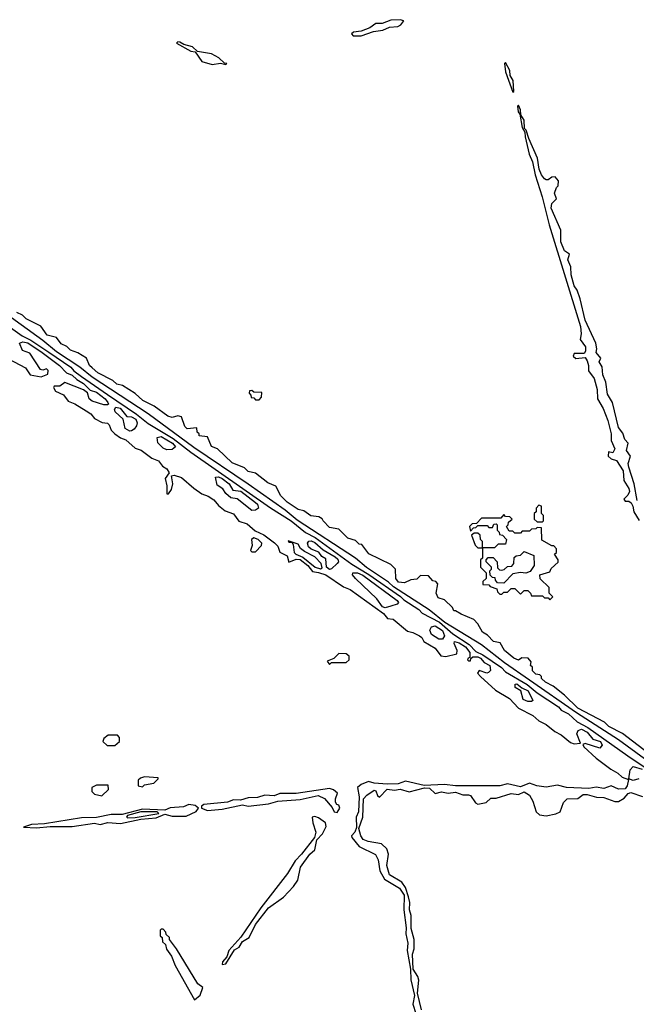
# Model space of a CAD drawing. Extents: x 2769579 to 2883812, y 684207 to 828660.
# Tile 472 of 505: x 2851601 to 2854931, y 797535 to 802852. Entities that reach past the tile are written whole.
import ezdxf

# ---------------------------------------------------------------- set-up
doc = ezdxf.new("R2010")
doc.units = 0

msp = doc.modelspace()

# ---------------------------------------------------------------- linework, layer by layer
at = {"layer": '0CON02XD'}
for points in [[(2853445, 802764.2), (2853511.9, 802788.1), (2853562.5, 802795), (2853598.8, 802811.2), (2853644.1, 802815.9), (2853660, 802825), (2853676.2, 802846.2), (2853655, 802852), (2853605, 802848.6), (2853559.1, 802830.9), (2853525, 802830.8), (2853492.5, 802807.5), (2853445, 802790.8), (2853403.8, 802785), (2853393.8, 802775), (2853402.5, 802765), (2853445, 802764.2)], [(2852715, 802610), (2852720, 802615), (2852707.5, 802617.5), (2852676.8, 802646.8), (2852636.8, 802666.8), (2852560.7, 802680.7), (2852535, 802705.8), (2852487.5, 802717.5), (2852465, 802730), (2852455, 802732.5), (2852447.5, 802725), (2852525, 802682), (2852549.3, 802679.3), (2852585, 802626.7), (2852640.5, 802610.5), (2852685, 802617.5), (2852715, 802610)], [(2854265, 802460), (2854270, 802465), (2854266.7, 802523.3), (2854250.5, 802550.5), (2854247.3, 802577.3), (2854225, 802620), (2854220, 802615), (2854225, 802570), (2854265, 802460)], [(2854936.7, 800255), (2854920, 800345), (2854890, 800435), (2854887.5, 800455), (2854900, 800495), (2854877.5, 800525), (2854887.5, 800565), (2854870, 800585), (2854858.8, 800618.8), (2854835, 800650), (2854802.5, 800785), (2854775, 800830), (2854767.5, 800895), (2854750, 800935), (2854747, 800977), (2854730, 801005), (2854740, 801025), (2854714.1, 801054.1), (2854717.5, 801075), (2854712.5, 801105), (2854655, 801230), (2854628.8, 801345), (2854611.7, 801391.7), (2854596.2, 801415), (2854578.8, 801475), (2854578.3, 801518.3), (2854561.2, 801555), (2854570, 801585), (2854544.2, 801604.2), (2854522.7, 801652.7), (2854523.3, 801715), (2854471.2, 801835), (2854475, 801860), (2854500, 801885), (2854490, 801915), (2854500, 801945), (2854510, 801955), (2854511.7, 801981.7), (2854493, 802003), (2854475, 802002.5), (2854455, 801987.5), (2854445, 801987.5), (2854435, 801992.5), (2854420, 802015), (2854406.7, 802045), (2854397.5, 802105), (2854350, 802210), (2854336.2, 802255), (2854327.5, 802265), (2854325, 802310), (2854308.3, 802338.3), (2854306, 802365), (2854295, 802390), (2854290, 802385), (2854293.8, 802355), (2854301.7, 802341.7), (2854315, 802270), (2854330, 802245), (2854331.2, 802218.8), (2854352.5, 802125), (2854370, 802085), (2854384.3, 802015), (2854422.5, 801895), (2854460.8, 801745), (2854630, 801195), (2854633.9, 801156.1), (2854627.5, 801125), (2854657.5, 801085), (2854657.5, 801062.5), (2854650, 801050), (2854595, 801050), (2854590, 801035), (2854605, 801022.5), (2854655, 801027.5), (2854665, 801010), (2854673.3, 800985), (2854672.5, 800955), (2854703.8, 800915), (2854719.2, 800855), (2854722.5, 800805), (2854751.7, 800751.7), (2854776.8, 800686.8), (2854795.8, 800615.8), (2854795, 800580), (2854816.1, 800533.9), (2854805, 800512.5), (2854781.7, 800518.3), (2854780, 800495), (2854795, 800480), (2854825, 800472.5), (2854860, 800415), (2854863, 800363), (2854890.7, 800320.7), (2854893.8, 800305), (2854886.2, 800283.8), (2854863, 800263), (2854871.7, 800251.7), (2854891.7, 800251.7), (2854903, 800243), (2854913.3, 800225), (2854917.5, 800195), (2854947, 800147)], [(2855210.3, 798690.3), (2854835, 798963.3), (2854608.3, 799108.3), (2854355, 799286), (2854219.5, 799379.5), (2854095, 799476.2), (2853896.4, 799596.4), (2853812.5, 799665), (2853619.3, 799789.3), (2853592.5, 799815), (2853473.6, 799893.6), (2853415, 799943.3), (2853099.3, 800149.3), (2853035, 800203.3), (2852834.1, 800344.1), (2852541.7, 800541.7), (2852295, 800723.3), (2851992.5, 800922.5), (2851925, 800976.2), (2851798.8, 801058.8), (2851725, 801120), (2851523.8, 801265)], [(2851991.7, 800971.7), (2851977.5, 800985), (2851962.5, 801025), (2851915, 801053.3), (2851875, 801066.7), (2851855, 801086.7), (2851825, 801102.5), (2851800, 801135), (2851749.3, 801149.3), (2851715, 801196.7), (2851635, 801237.5), (2851616.2, 801256.2), (2851585, 801270)], [(2851550.7, 801190.7), (2851614.5, 801144.5), (2851661.3, 801121.3), (2851757.5, 801057.5), (2851876.4, 800976.4), (2851893.8, 800955), (2851933.8, 800925), (2852075, 800828), (2852231.9, 800721.9), (2852295, 800671.2), (2852429.7, 800589.7), (2852525, 800516.7), (2852955, 800216.7), (2853066.7, 800146.7), (2853145, 800083.3), (2853196.1, 800056.1), (2853395, 799912), (2853486.4, 799856.4), (2853658, 799738), (2853675, 799720), (2853757.5, 799667.5), (2853775, 799646.7), (2853868.8, 799598.8), (2853940, 799535), (2854027.9, 799477.9), (2854065, 799440), (2854102.2, 799422.2), (2854203.1, 799353.1), (2854225, 799331.2), (2854341.4, 799261.4), (2854395, 799216.7), (2854510.8, 799140.8), (2854525, 799123.3), (2854565, 799104), (2854611.2, 799061.2), (2854670.3, 799030.3), (2854885, 798876.2), (2855060.3, 798760.3)], [(2851541.1, 801021.1), (2851632.3, 800972.3), (2851657.5, 800935), (2851716.2, 800923.8), (2851753, 800937), (2851755, 800957.5), (2851745, 800966.2), (2851725, 800960), (2851713.6, 800963.6), (2851655, 801051.2), (2851616.2, 801065), (2851600, 801105), (2851618.3, 801111.7), (2851645, 801107.5), (2851722.9, 801055), (2851815.3, 800985.3), (2851854.2, 800944.2), (2851885, 800932.5), (2851909.4, 800909.4), (2851945, 800888), (2851981.7, 800851.7), (2852015, 800841.4), (2852063.3, 800805), (2852077.5, 800785), (2852080, 800775), (2852075, 800772.5), (2852055, 800772.5), (2851992.3, 800792.3), (2851976.7, 800805), (2851966.4, 800836.4), (2851945, 800852.5), (2851845, 800892.5), (2851817, 800873), (2851787.5, 800872.5), (2851783.9, 800866.1), (2851795, 800846.7), (2851837, 800827), (2851862.7, 800792.7), (2851898.5, 800778.5), (2851960.5, 800740.5), (2851984.4, 800724.4), (2852005, 800698.8), (2852046.1, 800676.1), (2852075, 800672.5), (2852084, 800664), (2852094.2, 800635), (2852115, 800616.2), (2852145, 800594), (2852175, 800583.8), (2852225, 800538), (2852257, 800527), (2852313.8, 800483.8), (2852350, 800470), (2852371.3, 800441.3), (2852396.4, 800426.4), (2852408.8, 800405), (2852386.2, 800375), (2852396, 800335), (2852395, 800292.5), (2852405, 800292.5), (2852421.2, 800315), (2852427.5, 800345), (2852420.5, 800389.5), (2852435, 800392.5), (2852475, 800380.6), (2852541.5, 800321.5), (2852585, 800291.4), (2852619.4, 800279.4), (2852650, 800260), (2852675, 800228), (2852710, 800200), (2852755, 800184.4), (2852785, 800144), (2852829.7, 800129.7), (2852872.2, 800092.2), (2852919.4, 800069.4), (2852977, 800027), (2852995, 800008.8), (2853006.7, 799976.7), (2853045, 799957.5), (2853055, 799922.5), (2853095, 799938.5), (2853115, 799937.1), (2853157.5, 799905), (2853183, 799873), (2853215, 799867.5), (2853255, 799854.4), (2853349.5, 799789.5), (2853385, 799774.5), (2853566, 799646), (2853587.5, 799617.5), (2853617.5, 799615), (2853695, 799550), (2853725, 799543.3), (2853760, 799525), (2853773.3, 799515), (2853784, 799494), (2853845, 799457.5), (2853875, 799417.5), (2853903, 799413), (2853962.5, 799427.5), (2853963.3, 799445), (2853947, 799483), (2853950, 799495), (2853975, 799487.1), (2854009.2, 799465), (2854032.9, 799435), (2854031.7, 799408.3), (2854022.5, 799405), (2854020, 799395), (2854025, 799390), (2854035, 799390), (2854037.5, 799402.5), (2854048.3, 799411.7), (2854075, 799412.2), (2854089.2, 799405), (2854110.3, 799380.3), (2854140.8, 799365), (2854143.3, 799336.7), (2854133.6, 799326.4), (2854123.6, 799323.6), (2854081.7, 799338.3), (2854073, 799323), (2854090, 799305), (2854171.2, 799231.2), (2854245.6, 799185.6), (2854294.2, 799134.2), (2854372.5, 799095), (2854405, 799066.2), (2854445, 799046), (2854491.7, 799008.3), (2854525, 798990), (2854575, 798948), (2854595, 798940.8), (2854630, 798945), (2854610, 798995), (2854617.1, 799012.9), (2854635, 799020), (2854666, 799005), (2854695.9, 798965.9), (2854738, 798955), (2854746.1, 798933.9), (2854735, 798917.5), (2854655, 798942.5), (2854642.5, 798937.5), (2854647.5, 798925), (2854715, 798863.8), (2854793.3, 798805), (2854832.3, 798782.3), (2854855, 798760.8), (2854888.3, 798748.3), (2854882.5, 798715), (2854871.9, 798698.1), (2854835, 798697.5), (2854795, 798714), (2854755, 798700.6), (2854715, 798706.9), (2854675, 798700.8), (2854555, 798705.4), (2854505, 798719.2), (2854445, 798708.2), (2854394.4, 798714.4), (2854355, 798730), (2854305, 798710), (2854235, 798726.2), (2854195, 798714.3), (2853955.5, 798715.5), (2853895, 798722), (2853785, 798716.7), (2853685, 798740.8), (2853645, 798725.5), (2853585, 798723.8), (2853515, 798729.2), (2853485, 798738), (2853445, 798722), (2853426.2, 798705), (2853434.2, 798655), (2853430, 798575), (2853417.5, 798545), (2853420.7, 798489.3), (2853411.2, 798465), (2853392.5, 798445), (2853394.2, 798435), (2853435, 798387.1), (2853523.1, 798343.1), (2853536.7, 798315), (2853545.6, 798255), (2853571.1, 798211.1), (2853652.5, 798162.5), (2853676.7, 798125), (2853676, 798045), (2853688.3, 797948.3), (2853685.8, 797915), (2853697.1, 797865), (2853693.5, 797825), (2853711.2, 797725), (2853713, 797667), (2853732.7, 797582.7), (2853724.3, 797535), (2853740.6, 797485)], [(2855133.3, 798785), (2854857.3, 798997.3), (2854783.3, 799035), (2854759.2, 799059.2), (2854616.2, 799135), (2854544.1, 799204.1), (2854482.5, 799252.5), (2854440, 799275), (2854420, 799295), (2854420, 799305), (2854410, 799315), (2854388.3, 799318.3), (2854370, 799335), (2854370, 799355), (2854360, 799365), (2854362.5, 799385), (2854347.5, 799405), (2854313.6, 799406.4), (2854295, 799392.5), (2854270, 799405), (2854220, 799445), (2854196.4, 799486.4), (2854160, 799495), (2854128.3, 799528.3), (2854100, 799545), (2854075, 799590), (2854053, 799613), (2853985, 799642.5), (2853955, 799660), (2853945, 799660), (2853938.3, 799678.3), (2853895, 799720), (2853860.7, 799730.7), (2853850, 799755), (2853860, 799805), (2853848.3, 799818.3), (2853831.7, 799821.7), (2853808.3, 799848.3), (2853765, 799850), (2853745, 799830), (2853713, 799827), (2853679.3, 799810.7), (2853647.5, 799815), (2853632.5, 799835), (2853630, 799885), (2853605, 799910), (2853487, 799967), (2853448.3, 800018.3), (2853435, 800020), (2853415, 800040), (2853373, 800053), (2853325, 800100), (2853275, 800110), (2853240, 800145), (2853235, 800157.5), (2853217, 800167), (2853173, 800173), (2853135, 800200), (2853105, 800207.5), (2853045, 800246.7), (2853011.7, 800281.7), (2852985, 800332.5), (2852941.7, 800351.7), (2852873.6, 800403.6), (2852835, 800412.5), (2852815, 800432.5), (2852749.3, 800459.3), (2852670, 800535), (2852637, 800547), (2852615, 800600), (2852570, 800605), (2852570, 800615), (2852560, 800625), (2852558.3, 800648.3), (2852505, 800642.5), (2852493.3, 800655), (2852475, 800707.5), (2852455, 800713.3), (2852425, 800703.3), (2852401.7, 800711.7), (2852327.5, 800765), (2852266.4, 800796.4), (2852225, 800833.3), (2852156.1, 800876.1), (2852125, 800883.3), (2852103.6, 800903.6), (2852022.5, 800945), (2851991.7, 800971.7)], [(2852895, 800800), (2852907, 800813), (2852908.3, 800838.3), (2852865, 800840), (2852855, 800850), (2852841.7, 800848.3), (2852840, 800835), (2852850, 800825), (2852851.7, 800811.7), (2852865, 800810), (2852875, 800800), (2852895, 800800)], [(2852195, 800630), (2852170, 800645), (2852160, 800695), (2852116.2, 800735), (2852113.8, 800746.2), (2852120.3, 800759.7), (2852143.8, 800755), (2852180, 800710), (2852205, 800708.1), (2852228.6, 800695), (2852236, 800675), (2852231.7, 800658.3), (2852219.3, 800640.7), (2852205, 800632.5), (2852195, 800630)], [(2852395, 800529.2), (2852375, 800538.8), (2852347.3, 800567.3), (2852344, 800596), (2852365, 800600.6), (2852425.7, 800565), (2852442, 800545), (2852425, 800531.9), (2852395, 800529.2)], [(2852855, 800202), (2852775, 800263.8), (2852740.7, 800270.7), (2852715, 800293.3), (2852698.3, 800318.3), (2852668.3, 800338.3), (2852658.3, 800381.7), (2852675, 800382.9), (2852695, 800374.4), (2852732, 800345), (2852752, 800312), (2852795, 800305.5), (2852875.3, 800245.3), (2852885.7, 800235), (2852890, 800215), (2852875, 800204), (2852855, 800202)], [(2854425, 800140), (2854430, 800145), (2854430, 800175), (2854420, 800185), (2854420, 800225), (2854405, 800230), (2854390, 800215), (2854390, 800195), (2854380, 800185), (2854380, 800155), (2854395, 800140), (2854425, 800140)], [(2854465, 799720), (2854480, 799735), (2854460, 799755), (2854460, 799785), (2854411.7, 799831.7), (2854410, 799855), (2854465, 799870), (2854471.7, 799888.3), (2854508.3, 799921.7), (2854510, 799935), (2854490, 799965), (2854500, 799975), (2854500, 799995), (2854485, 800010), (2854475, 800010), (2854421.7, 800041.7), (2854418.3, 800108.3), (2854395, 800110), (2854388.3, 800101.7), (2854365, 800100), (2854355, 800090), (2854315, 800090), (2854305, 800080), (2854275, 800080), (2854265, 800090), (2854245, 800090), (2854230, 800115), (2854240, 800125), (2854241.7, 800138.3), (2854260, 800155), (2854248.3, 800168.3), (2854225, 800170), (2854215, 800180), (2854200, 800160), (2854095, 800160), (2854068.3, 800131.7), (2854045, 800130), (2854030, 800115), (2854035, 800090), (2854051.7, 800108.3), (2854065, 800110), (2854075, 800120), (2854125, 800120), (2854135, 800110), (2854155, 800110), (2854161.7, 800128.3), (2854175, 800130), (2854180, 800125), (2854180, 800095), (2854190, 800085), (2854191.7, 800071.7), (2854208.3, 800068.3), (2854230, 800045), (2854225, 800020), (2854185, 800020), (2854165, 800000), (2854100, 800000), (2854100, 800035), (2854090, 800045), (2854088.3, 800068.3), (2854075, 800080), (2854055, 800080), (2854041.7, 800068.3), (2854060, 800015), (2854075, 800000), (2854100, 800000), (2854100, 799945), (2854090, 799935), (2854090, 799895), (2854120, 799865), (2854120, 799835), (2854101.7, 799818.3), (2854101.7, 799801.7), (2854135, 799800), (2854141.7, 799791.7), (2854178.3, 799778.3), (2854181.7, 799761.7), (2854195, 799750), (2854205, 799750), (2854215, 799760), (2854235, 799760), (2854255, 799780), (2854275, 799780), (2854305, 799750), (2854325, 799770), (2854345, 799770), (2854360, 799755), (2854365, 799740), (2854425, 799740), (2854435, 799730), (2854455, 799730), (2854465, 799720)], [(2852875, 799977.5), (2852907.5, 800012.5), (2852908.8, 800025), (2852888.8, 800045), (2852865, 800053.3), (2852853.3, 800045), (2852856.7, 800013.3), (2852847.5, 799985), (2852855, 799977.5), (2852875, 799977.5)], [(2853225, 799886), (2853235, 799892.5), (2853230, 799915), (2853195, 799952), (2853139.5, 799979.5), (2853117, 799997), (2853105, 800020), (2853051.7, 800038.3), (2853055, 800030), (2853070, 800030), (2853078.3, 800018.3), (2853083.8, 799975), (2853092.5, 799965), (2853129.8, 799949.8), (2853196.2, 799895), (2853225, 799886)], [(2853275, 799883.1), (2853258.1, 799895), (2853255, 799940), (2853233.4, 799953.4), (2853215.8, 799975.8), (2853175, 799992.5), (2853160, 800005), (2853156, 800025), (2853163.3, 800036.7), (2853175, 800038.1), (2853195, 800028.1), (2853239.7, 799989.7), (2853305, 799951.9), (2853318.3, 799938.3), (2853322.5, 799925), (2853316.2, 799915), (2853285, 799885.7), (2853275, 799883.1)], [(2854215, 799810), (2854181.7, 799811.7), (2854170, 799825), (2854168.3, 799838.3), (2854155, 799840), (2854141.7, 799851.7), (2854140, 799875), (2854150, 799885), (2854150, 799895), (2854120, 799925), (2854120, 799935), (2854131.7, 799948.3), (2854158.3, 799948.3), (2854180, 799925), (2854181.7, 799891.7), (2854191.7, 799881.7), (2854205, 799880), (2854217, 799883), (2854235, 799900), (2854258.3, 799901.7), (2854270, 799915), (2854271.7, 799948.3), (2854283, 799957), (2854305, 799960), (2854325, 799980), (2854378.3, 799958.3), (2854380, 799905), (2854358.3, 799871.7), (2854335, 799862.5), (2854305, 799867.5), (2854265, 799860), (2854215, 799810)], [(2853575, 799676.2), (2853560.5, 799680.5), (2853530, 799725), (2853414, 799835), (2853397.5, 799855), (2853400, 799865), (2853425, 799864.2), (2853455, 799851.5), (2853640, 799715), (2853646, 799705), (2853640, 799695), (2853605, 799684.2), (2853575, 799676.2)], [(2853865, 799506.7), (2853825, 799532.5), (2853816.2, 799555), (2853825.8, 799574.2), (2853845, 799579.4), (2853885, 799554), (2853896, 799525), (2853885, 799507.5), (2853865, 799506.7)], [(2853275, 799370), (2853285, 799380), (2853365, 799380), (2853380, 799395), (2853380, 799415), (2853365, 799427.5), (2853325, 799430), (2853298.3, 799401.7), (2853261.7, 799388.3), (2853275, 799370)], [(2854365, 799170), (2854345, 799170), (2854320.9, 799180.9), (2854308, 799228), (2854276.7, 799245), (2854277, 799263), (2854286.7, 799265), (2854313.3, 799243.3), (2854347.9, 799227.9), (2854372.5, 799175), (2854365, 799170)], [(2852115, 798932.5), (2852140, 798955), (2852140, 798975), (2852128.3, 798988.3), (2852078.3, 798988.3), (2852055, 798970), (2852050, 798955), (2852073, 798933), (2852115, 798932.5)], [(2854945, 798752), (2854915, 798743.8), (2854891.7, 798751.7), (2854898.3, 798801.7), (2854915, 798818.8), (2854962, 798805)], [(2852265, 798710), (2852275, 798720), (2852325, 798730), (2852348.3, 798751.7), (2852348.3, 798758.3), (2852275, 798762.5), (2852253, 798757), (2852240, 798745), (2852240, 798715), (2852265, 798710)], [(2852045, 798660), (2852080, 798695), (2852078.3, 798718.3), (2852015, 798717.5), (2851990, 798705), (2851990, 798685), (2852005, 798670), (2852045, 798660)], [(2853315, 798570), (2853330, 798595), (2853325, 798610), (2853313.6, 798613.6), (2853306.7, 798626.7), (2853306.2, 798645), (2853316.7, 798675), (2853295, 798693.5), (2853275, 798699.6), (2853095, 798673.6), (2853006.4, 798673.6), (2852975, 798660), (2852925, 798663.6), (2852885, 798652.1), (2852835, 798650.5), (2852792.6, 798637.4), (2852755, 798638.5), (2852723.5, 798626.5), (2852595, 798613.8), (2852583.3, 798605), (2852582.5, 798595), (2852615, 798581.9), (2852695, 798588.9), (2852805, 798611.4), (2852835, 798605.6), (2852945, 798616.7), (2852995, 798631.9), (2853115, 798640.6), (2853212.7, 798662.7), (2853246.7, 798646.7), (2853288, 798598), (2853300, 798575), (2853315, 798570)], [(2853770.8, 797505), (2853750, 797595), (2853757.5, 797665), (2853752, 797685), (2853726, 797725), (2853722.5, 797805), (2853730.6, 797835), (2853731.4, 797885), (2853716, 797945), (2853715.8, 798015), (2853705.8, 798045), (2853707.5, 798085), (2853701.2, 798115), (2853684, 798165), (2853665, 798193.8), (2853598, 798235), (2853584.2, 798285), (2853592, 798345), (2853583.8, 798375), (2853555, 798401.2), (2853483.4, 798413.4), (2853456.2, 798425), (2853442.5, 798445), (2853432.5, 798485), (2853454.2, 798545), (2853458, 798645), (2853475, 798664), (2853515, 798691.2), (2853525, 798687.5), (2853533, 798663), (2853545, 798653.8), (2853585, 798696.2), (2853625, 798692), (2853655, 798696.2), (2853705, 798682.9), (2853786.4, 798703.6), (2853815, 798702.5), (2853845, 798673.3), (2853878.3, 798681.7), (2853915, 798675.8), (2853955, 798680), (2853995, 798666.2), (2854025, 798666.7), (2854035, 798662.5), (2854062.9, 798622.9), (2854075, 798616.2), (2854120, 798625), (2854145, 798647.5), (2854175, 798647.5), (2854255, 798674), (2854295, 798668.8), (2854325, 798682), (2854353.6, 798663.6), (2854371.7, 798631.7), (2854390, 798575), (2854408.3, 798558.3), (2854445, 798552.5), (2854496.4, 798563.6), (2854520, 798575), (2854537.5, 798625), (2854557.5, 798645), (2854615, 798646.7), (2854645, 798668.8), (2854665, 798668.8), (2854717, 798653), (2854755, 798652.5), (2854815, 798630), (2854835, 798630), (2854865, 798647.5), (2854886.4, 798673.6), (2854902, 798678), (2854965, 798658)], [(2851692.3, 798487.7), (2851765, 798496), (2851885, 798494.5), (2852005, 798513.3), (2852035, 798506.2), (2852077.3, 798517.3), (2852145, 798512), (2852255, 798534.4), (2852338.3, 798541.7), (2852385, 798561.2), (2852425, 798551.4), (2852499.3, 798550.7), (2852553.6, 798576.4), (2852567.5, 798595), (2852548.5, 798608.5), (2852515, 798613.2), (2852485, 798602), (2852414, 798596), (2852385, 798583.3), (2852265, 798589.6), (2852155, 798560.8), (2852095, 798559.6), (2852015, 798543.6), (2851935, 798542.4), (2851735, 798509.2), (2851665, 798505.7), (2851621.7, 798491.7), (2851692.3, 798487.7)], [(2852185, 798541.1), (2852225, 798543.9), (2852352, 798565), (2852344, 798574), (2852255, 798574.5), (2852182.9, 798555), (2852178, 798545), (2852185, 798541.1)], [(2852695, 797750), (2852715, 797753.8), (2852761.2, 797828.8), (2852785.7, 797844.3), (2852805, 797873.3), (2852840, 797895), (2852874.1, 797965.9), (2852944.1, 798055.9), (2853025.9, 798114.1), (2853079.5, 798170.5), (2853103.3, 798205), (2853116.7, 798275), (2853168.8, 798345), (2853195, 798370), (2853206, 798424), (2853236.2, 798455), (2853256.7, 798495), (2853252.5, 798515), (2853215, 798542.5), (2853195, 798550), (2853180, 798545), (2853183.3, 798515), (2853200, 798465), (2853193.6, 798436.4), (2853123.8, 798345), (2853089.5, 798310.5), (2853047.9, 798242.1), (2852903.7, 798056.3), (2852795, 797896.7), (2852731.2, 797825), (2852718.8, 797791.2), (2852696.7, 797765), (2852695, 797750)], [(2852545, 797560), (2852576.2, 797585), (2852590, 797625), (2852562.5, 797645), (2852447.5, 797835), (2852410, 797885), (2852410, 797895), (2852391.7, 797911.7), (2852390, 797925), (2852375, 797940), (2852365, 797940), (2852360, 797935), (2852360, 797905), (2852370, 797895), (2852373, 797873), (2852388.3, 797858.3), (2852393, 797833), (2852420, 797795), (2852440, 797745), (2852545, 797560)]]:
    msp.add_lwpolyline(points, dxfattribs=at)

doc.saveas('drawing.dxf')
